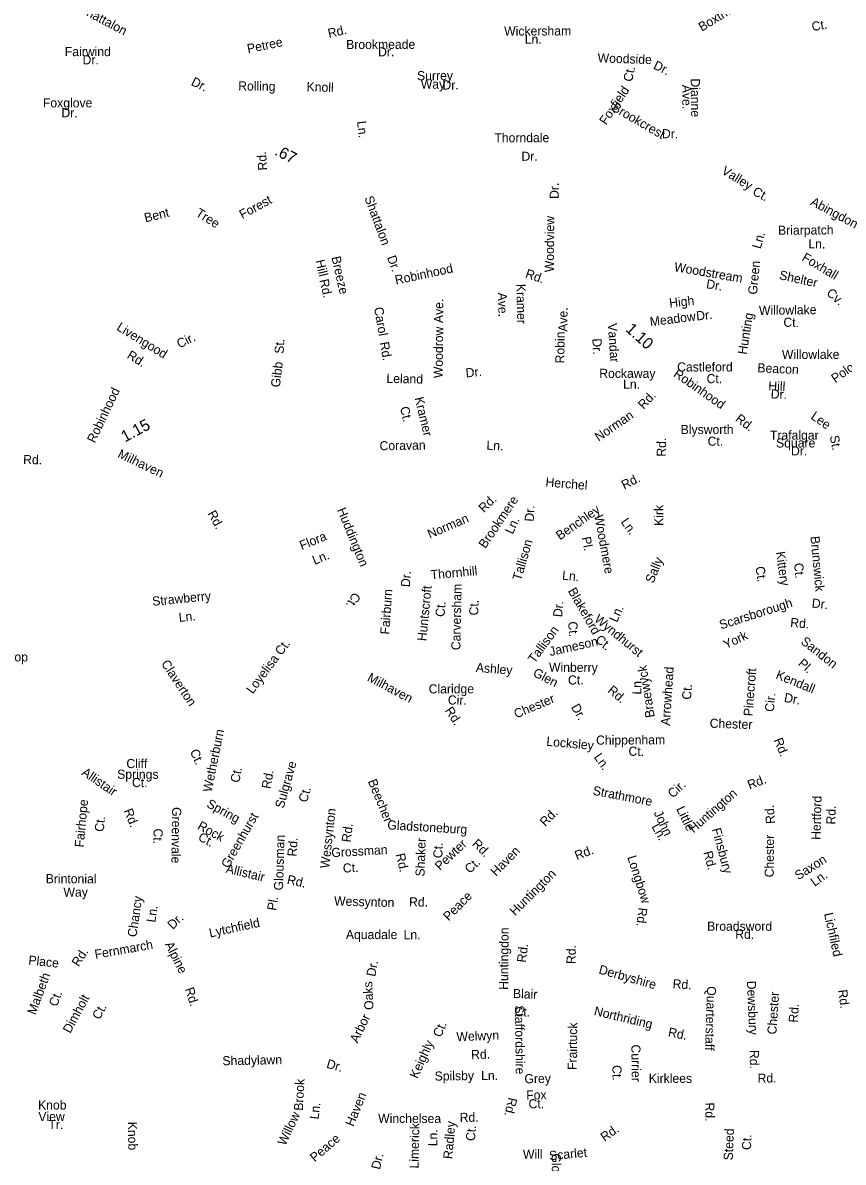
# Model space of a CAD drawing. Extents: x 1553981 to 1780076, y 812965 to 996873.
# Drawn here: x 1602893 to 1611445, y 857264 to 869138 of the extents above; entities that cross this region are included whole.
import ezdxf

# ---------------------------------------------------------------- set-up
doc = ezdxf.new("R2010")
doc.units = 0
for name, color, linetype in [('Exist Road Non-System Type 51 Label', 7, 'Continuous'), ('Exist Road Secondary Mileage Hundredths English Label', 7, 'Continuous'), ('Map Preparation Border Antique Large Shape', 7, 'Continuous')]:
    doc.layers.add(name, color=color, linetype=linetype)

msp = doc.modelspace()

# ---------------------------------------------------------------- texts
at = {"layer": 'Exist Road Non-System Type 51 Label'}
for s, rotation, p in [('Boxthorne', 31.3922, (1609972, 869044)), ('Ct.', 9.8757, (1611125, 869050)), ('Rd.', 12.9036, (1606085, 868979)), ('Wickersham', 0.1781, (1607911, 869004)), ('Petree', 11.789, (1605242, 868819)), ('Brookmeade', 0.1781, (1606264, 868864)), ('Ln.', 0.1781, (1608126, 868919)), ('Dr.', 0.8146, (1606597, 868787)), ('Woodside', 358.1543, (1608884, 868725)), ('Ct.', 77.4738, (1609243, 868517)), ('Dr.', 333.7586, (1609458, 868663)), ('Surrey', 0.1781, (1607003, 868539)), ('Dianne', 270.4158, (1609856, 868557)), ('Rolling', 359.1634, (1605138, 868433)), ('Knoll', 358.1445, (1605850, 868425)), ('Way', 0.1781, (1607042, 868450)), ('Dr.', 0.1781, (1607268, 868442)), ('Foxfield', 56.2308, (1608974, 868067)), ('Ave.', 270.4158, (1609766, 868491)), ('Brookcrest', 329.8936, (1609026, 868228)), ('Ln.', 276.4955, (1606377, 868110)), ('Thorndale', 0.1781, (1607809, 867892)), ('Dr.', 359.1895, (1609555, 867935)), ('Rd.', 93.6142, (1605441, 867602)), ('Dr.', 0.1781, (1608091, 867699)), ('Valley', 328.4345, (1610169, 867571)), ('Dr.', 89.5136, (1608480, 867302)), ('Ct.', 332.383, (1610492, 867350)), ('Forest', 28.6979, (1605182, 867090)), ('Abingdon', 331.74, (1611095, 867244)), ('Bent', 13.7592, (1604172, 867057)), ('Tree', 327.9451, (1604687, 867131)), ('Woodview', 89.5136, (1608429, 866538)), ('Briarpatch', 0.3783, (1610766, 866928)), ('Ln.', 74.3344, (1610584, 866776)), ('Ln.', 359.7932, (1611082, 866786)), ('Hill', 282.9666, (1605944, 866658)), ('Breeze', 282.763, (1606110, 866694)), ('Green', 84.6282, (1610546, 866302)), ('Foxhall', 329.1319, (1611006, 866666)), ('Woodstream', 350.2503, (1609678, 866550)), ('Shelter', 347.4622, (1610772, 866467)), ('Rd.', 282.763, (1605985, 866456)), ('Dr.', 350.2503, (1610012, 866373)), ('Ave.', 271.2351, (1607846, 866325)), ('Kramer', 271.2351, (1608038, 866416)), ('High', 6.532, (1609637, 866169)), ('Cv.', 318.2183, (1611263, 866311)), ('Carol', 279.8235, (1606554, 866167)), ('Ave.', 89.4313, (1607274, 866008)), ('Willowlake', 0.7725, (1610567, 866093)), ('Ave.', 89.7261, (1608570, 865918)), ('Meadow', 7.1572, (1609435, 865975)), ('Dr.', 5.4656, (1609917, 866035)), ('Hunting', 80.7597, (1610438, 865676)), ('Ct.', 359.3352, (1610821, 865970)), ('Livengood', 328.3716, (1603863, 865942)), ('Woodrow', 89.3796, (1607270, 865434)), ('Vandar', 273.7771, (1608991, 866004)), ('Cir.', 25.9069, (1604526, 865743)), ('St.', 86.7419, (1605611, 865687)), ('Robin', 89.7261, (1608539, 865588)), ('Dr.', 272.5837, (1608830, 865847)), ('Rd.', 328.3716, (1603971, 865649)), ('Rd.', 280.0506, (1606614, 865805)), ('Willowlake', 0.1325, (1610806, 865634)), ('Gibb', 83.178, (1605572, 865334)), ('Beacon', 357.401, (1610549, 865496)), ('Leland', 358.9235, (1606683, 865385)), ('Dr.', 5.8843, (1607514, 865441)), ('Polo', 34.8956, (1611362, 865381)), ('Robinhood', 64.5853, (1603644, 864752)), ('Hill', 357.401, (1610663, 865308)), ('Kramer', 283.2996, (1606977, 865227)), ('Rd.', 47.0314, (1609365, 865104)), ('Dr.', 357.401, (1610688, 865224)), ('Ct.', 283.2996, (1606824, 865128)), ('Norman', 34.4484, (1608896, 864771)), ('Lee', 325.4495, (1611099, 865016)), ('Coravan', 1.0678, (1606613, 864682)), ('Ln.', 357.6763, (1607725, 864689)), ('Rd.', 88.3833, (1609594, 864615)), ('St.', 280.2859, (1611305, 864830)), ('Milhaven', 334.6088, (1603875, 864613)), ('Herchel', 355.2938, (1608339, 864306)), ('Rd.', 26.9901, (1609163, 864272)), ('Rd.', 44.536, (1607700, 864027)), ('Brookmere', 55.9005, (1607715, 863653)), ('Rd.', 298.9483, (1604816, 864024)), ('Huddington', 292.2552, (1606168, 864062)), ('Dr.', 87.3262, (1608219, 863938)), ('Benchley', 34.9339, (1608492, 863743)), ('Kirk', 90.2038, (1609570, 863895)), ('Norman', 23.3308, (1607136, 863761)), ('Ln.', 64.866, (1607999, 863801)), ('Woodmere', 280.5077, (1608850, 864000)), ('Ln.', 305.3065, (1609122, 863936)), ('Flora', 22.2579, (1605801, 863642)), ('Tallison', 73.7258, (1608086, 863318)), ('Pl.', 280.5077, (1608719, 863774)), ('Brunswick', 275.2973, (1611103, 863784)), ('Ln.', 22.2579, (1605935, 863488)), ('Sally', 67.7028, (1609465, 863290)), ('Kittery', 278.1226, (1610743, 863622)), ('Thornhill', 5.141, (1607149, 863338)), ('Ct.', 278.1226, (1610530, 863467)), ('Ct.', 275.2973, (1610932, 863505)), ('Dr.', 86.0384, (1606928, 863255)), ('Ln.', 354.3443, (1608512, 863335)), ('Fairburn', 86.0384, (1606713, 862761)), ('Huntscroft', 84.5316, (1607100, 862691)), ('Carversham', 88.8435, (1607454, 862599)), ('Blakeford', 299.7713, (1608572, 863218)), ('Strawberry', 5.5425, (1604247, 863062)), ('Ct.', 238.3786, (1606341, 863210)), ('Ct.', 85.7668, (1607289, 862944)), ('Ct.', 88.8435, (1607641, 862961)), ('Dr.', 84.5537, (1608514, 862941)), ('Scarsborough', 17.6674, (1610171, 862815)), ('Dr.', 354.0217, (1611114, 863045)), ('Ln.', 5.5425, (1604523, 862894)), ('Wyndhurst', 320.5199, (1608842, 862909)), ('Ln.', 65.2837, (1609086, 862883)), ('Ct.', 274.5531, (1608577, 862896)), ('Rd.', 355.0182, (1610890, 862843)), ('Tallison', 53.81, (1608227, 862456)), ('Ct.', 319.4659, (1608854, 862697)), ('York', 25.4492, (1610223, 862609)), ('Sandon', 321.5815, (1610995, 862675)), ('Ct.', 53.1509, (1605589, 862538)), ('Jameson', 12.6818, (1608392, 862537)), ('Claverton', 303.5466, (1604331, 862460)), ('Loyelisa', 53.1509, (1605289, 862137)), ('Pl.', 317.8889, (1610967, 862451)), ('Ashley', 355.4223, (1607613, 862374)), ('Glen', 332.6487, (1608203, 862335)), ('Winberry', 359.6465, (1608378, 862375)), ('Braewyck', 99.1579, (1609481, 861904)), ('Arrowhead', 86.2124, (1609638, 861811)), ('Pinecroft', 85.573, (1610500, 861909)), ('Kendall', 337.7257, (1610735, 862308)), ('Milhaven', 332.1808, (1606476, 862285)), ('Ct.', 0.6409, (1608577, 862241)), ('Ln.', 89.1116, (1609340, 862137)), ('Claridge', 0.1546, (1607124, 862149)), ('Rd.', 319.6172, (1608982, 862169)), ('Ct.', 86.6633, (1609859, 862082)), ('Cir.', 85.573, (1610723, 861955)), ('Dr.', 350.0994, (1610824, 862062)), ('Cir.', 359.0093, (1607323, 862034)), ('Chester', 22.9264, (1608037, 861887)), ('Dr.', 300.0169, (1608605, 862007)), ('Rd.', 303.714, (1607289, 861971)), ('Chester', 358.1574, (1610052, 861792)), ('Wetherburn', 78.546, (1604861, 861115)), ('Locksley', 354.8455, (1608348, 861604)), ('Chippenham', 0.2773, (1608869, 861615)), ('Rd.', 292.0781, (1610719, 861664)), ('Ct.', 293.8206, (1604633, 861545)), ('Ct.', 359.1026, (1609206, 861500)), ('Cliff', 359.8562, (1603973, 861371)), ('Sulgrave', 74.0866, (1605611, 860945)), ('Ln.', 304.7468, (1608842, 861486)), ('Allistair', 325.5681, (1603498, 861306)), ('Springs', 359.8562, (1603877, 861260)), ('Ct.', 78.546, (1605148, 861213)), ('Rd.', 79.5319, (1605474, 861150)), ('Ct.', 359.8562, (1604031, 861173)), ('Beecher', 292.1736, (1606489, 861234)), ('Cir.', 43.0647, (1609669, 861053)), ('Rd.', 21.0866, (1610469, 861147)), ('Ct.', 74.0866, (1605855, 861007)), ('Strathmore', 349.0968, (1608829, 861094)), ('Huntington', 41.1128, (1609885, 860690)), ('Hertford', 88.3163, (1611207, 860622)), ('Fairhope', 84.5862, (1603527, 860542)), ('Rd.', 292.0362, (1603944, 860927)), ('Greenvale', 269.2383, (1604450, 860965)), ('Spring', 331.2436, (1604801, 860971)), ('Little', 296.0144, (1609702, 860946)), ('Rd.', 93.9483, (1610735, 860793)), ('Rd.', 88.3163, (1611362, 860782)), ('Ct.', 84.5862, (1603736, 860704)), ('Greenhurst', 60.219, (1605037, 860320)), ('Wessynton', 83.5865, (1606086, 860322)), ('Rd.', 45.3748, (1608339, 860757)), ('John', 295.1386, (1609468, 860904)), ('Ct.', 268.0574, (1604258, 860743)), ('Rock', 331.2436, (1604706, 860741)), ('Rd.', 82.6225, (1606310, 860594)), ('Gladstoneburg', 356.6584, (1606691, 860733)), ('Ln.', 298.8229, (1609444, 860762)), ('Finsbury', 285.002, (1610076, 860734)), ('Ct.', 331.2436, (1604712, 860625)), ('Glousman', 88.2265, (1605605, 860095)), ('Rd.', 85.8126, (1605745, 860447)), ('Shaker', 88.3598, (1607081, 860240)), ('Pewter', 43.7199, (1607243, 860297)), ('Rd.', 315.8376, (1607570, 860574)), ('Chester', 89.5554, (1610721, 860232)), ('Grossman', 3.2688, (1606112, 860442)), ('Rd.', 282.7231, (1606781, 860472)), ('Ct.', 88.3598, (1607267, 860431)), ('Haven', 45.3355, (1607826, 860238)), ('Rd.', 21.0866, (1608668, 860411)), ('Rd.', 285.002, (1609986, 860493)), ('Allistair', 346.62, (1605004, 860282)), ('Ct.', 3.2688, (1606232, 860281)), ('Ct.', 43.7199, (1607553, 860267)), ('Longbow', 287.6747, (1609193, 860443)), ('Saxon', 32.6164, (1610978, 860201)), ('Brintonial', 359.7474, (1603132, 860172)), ('Rd.', 347.1539, (1605641, 860167)), ('Huntington', 45.0883, (1608025, 859826)), ('Ln.', 35.7842, (1611147, 860133)), ('Way', 0.9148, (1603318, 860029)), ('Chancy', 81.5292, (1604077, 859605)), ('Pl.', 80.3066, (1605532, 859881)), ('Wessynton', 358.3826, (1606137, 859940)), ('Rd.', 359.4157, (1606919, 859930)), ('Peace', 45.5988, (1607332, 859772)), ('Ln.', 81.5292, (1604274, 859758)), ('Rd.', 263.7807, (1609310, 859921)), ('Dr.', 43.9881, (1604456, 859684)), ('Lytchfield', 12.2052, (1604846, 859605)), ('Broadsword', 359.9777, (1610026, 859676)), ('Lichfiled', 282.4681, (1611245, 859854)), ('Aquadale', 0.0294, (1606261, 859589)), ('Ln.', 0.1121, (1606862, 859588)), ('Huntingdon', 89.4901, (1607952, 859060)), ('Rd.', 359.3455, (1610319, 859593)), ('Fernmarch', 10.041, (1603651, 859382)), ('Alpine', 296.5578, (1604371, 859535)), ('Rd.', 83.0363, (1608137, 859341)), ('Place', 353.7723, (1602948, 859325)), ('Rd.', 57.3198, (1603475, 859295)), ('Rd.', 89.0225, (1608655, 859329)), ('Dr.', 78.98, (1606566, 859193)), ('Derbyshire', 344.2276, (1608890, 859232)), ('Malbeth', 69.675, (1603025, 858794)), ('Rd.', 356.6379, (1609665, 859077)), ('Rd.', 287.7932, (1604582, 859069)), ('Oaks', 92.8866, (1606550, 858854)), ('Blair', 357.9344, (1608001, 858975)), ('Quarterstaff', 268.1774, (1610026, 859099)), ('Dewsbury', 272.4251, (1610441, 859153)), ('Rd.', 277.288, (1611392, 859057)), ('Ct.', 69.675, (1603250, 858879)), ('Dimholt', 61.6823, (1603388, 858600)), ('Chester', 86.1187, (1610748, 858593)), ('Ct.', 61.6823, (1603694, 858742)), ('Staffordshire', 270.7025, (1608023, 858899)), ('Ct.', 357.9344, (1608017, 858787)), ('Northriding', 346.5423, (1608841, 858798)), ('Rd.', 86.1187, (1610970, 858716)), ('Arbor', 64.3648, (1606383, 858499)), ('Ct.', 66.3224, (1607250, 858558)), ('Frairtuck', 89.3364, (1608667, 858225)), ('Welwyn', 2.3445, (1607415, 858524)), ('Rd.', 348.8335, (1609614, 858577)), ('Keighly', 65.7994, (1607007, 858128)), ('Currier', 270.745, (1609236, 858490)), ('Shadylawn', 1.1111, (1604975, 858274)), ('Dr.', 344.0247, (1606052, 858250)), ('Rd.', 2.3445, (1607568, 858337)), ('Rd.', 270.3602, (1610471, 858434)), ('Spilsby', 0.7689, (1607187, 858114)), ('Ct.', 270.745, (1609039, 858275)), ('Brook', 87.0503, (1605813, 857799)), ('Ln.', 0.2406, (1607671, 858120)), ('Grey', 1.2316, (1608123, 858086)), ('Kirklees', 359.9346, (1609418, 858091)), ('Rd.', 0.8989, (1610553, 858092)), ('Haven', 67.8211, (1606339, 857629)), ('Fox', 1.2316, (1608142, 857916)), ('Knob', 359.8902, (1603052, 857813)), ('Ln.', 83.5454, (1605976, 857707)), ('Rd.', 257.0197, (1607956, 857945)), ('Ct.', 1.2316, (1608166, 857824)), ('Rd.', 270.4232, (1610007, 857886)), ('View', 359.8902, (1603055, 857693)), ('Willow', 64.6564, (1605629, 857430)), ('Winchelsea', 359.8387, (1606597, 857674)), ('Rd.', 1.1199, (1607448, 857683)), ('Tr.', 359.8902, (1603160, 857609)), ('Knob', 271.116, (1603988, 857685)), ('Limerick', 88.9833, (1607019, 857198)), ('Radley', 85.2954, (1607370, 857294)), ('Ct.', 85.2954, (1607605, 857482)), ('Rd.', 35.1897, (1608957, 857475)), ('Peace', 40.8114, (1605937, 857261)), ('Ln.', 88.9833, (1607213, 857430)), ('Steed', 87.6897, (1610293, 857282)), ('Ct.', 87.6897, (1610483, 857390)), ('Will', 0.5668, (1608107, 857299)), ('Scarlet', 5.294, (1608384, 857284)), ('Dr.', 76.2693, (1606615, 857182)), ('Glocoustershire', 270.6537, (1608406, 857356))]:
    msp.add_text(s, height=95, rotation=rotation, dxfattribs=at).set_placement(p)
for s, p in [('Fairwind', (1603331, 868790)), ('Dr.', (1603516, 868704)), ('Foxglove', (1603103, 868256)), ('Dr.', (1603296, 868153)), ('Castleford', (1609714, 865504)), ('Rockaway', (1608902, 865437)), ('Ct.', (1610021, 865382)), ('Ln.', (1609151, 865325)), ('Blysworth', (1609751, 864852)), ('Trafalgar', (1610681, 864793)), ('Ct.', (1610032, 864730)), ('Square', (1610745, 864712)), ('Dr.', (1610901, 864629)), ('Pinetop', (1602516, 862482))]:
    msp.add_text(s, height=95, dxfattribs=at).set_placement(p)
at = {"layer": 'Exist Road Secondary Mileage Hundredths English Label'}
for s, rotation, p in [('.67', 332.8207, (1605509, 867766)), ('1.10', 318.1417, (1609168, 865933)), ('1.15', 28.3152, (1603958, 864763))]:
    msp.add_text(s, height=120, rotation=rotation, dxfattribs=at).set_placement(p)
at = {"layer": 'Map Preparation Border Antique Large Shape'}
for s, rotation, p in [('Shattalon', 332.0229, (1603474, 869255)), ('Dr.', 333.8077, (1604640, 868492)), ('Shattalon', 290.3652, (1606453, 867313)), ('Dr.', 290.0192, (1606688, 866693)), ('Robinhood', 11.9655, (1606783, 866409)), ('Rd.', 341.0248, (1608124, 866485)), ('Robinhood', 325.1315, (1609668, 865459)), ('Rd.', 322.945, (1610313, 864994)), ('Rd.', 358.9728, (1602896, 864540))]:
    msp.add_text(s, height=95, rotation=rotation, dxfattribs=at).set_placement(p)

doc.saveas('drawing.dxf')
